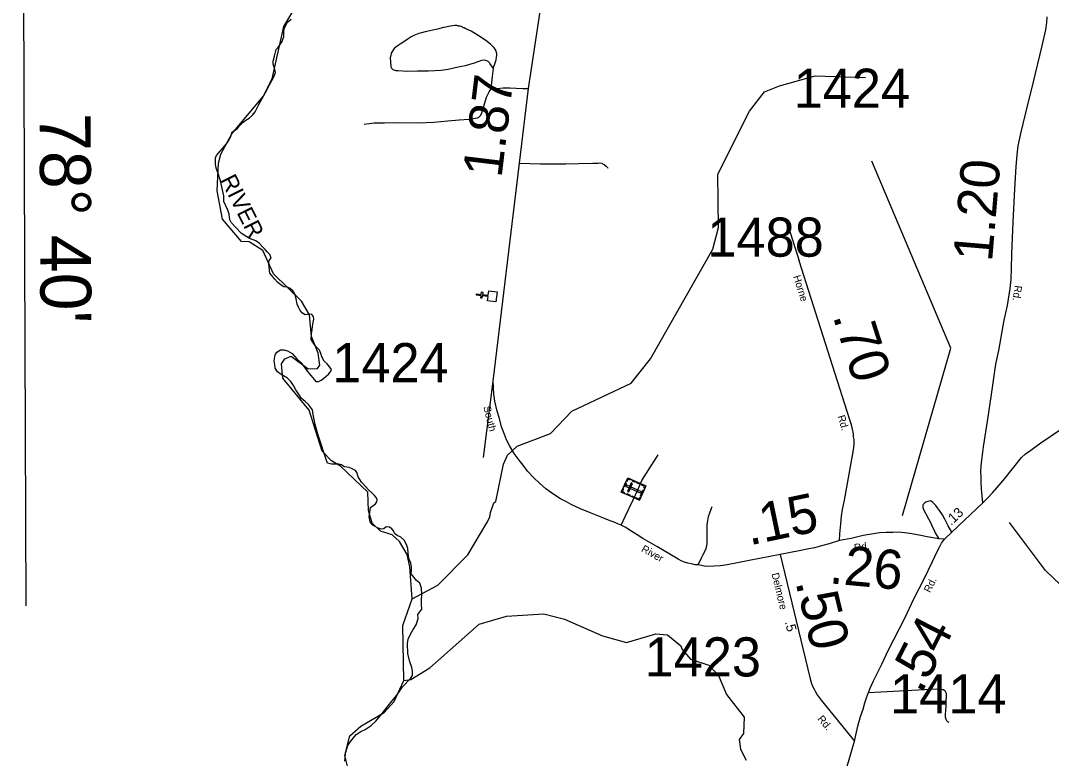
# Model space of a CAD drawing. Extents: x 2093524 to 2270757, y 289120 to 570408.
# Drawn here: x 2099759 to 2112932, y 462714 to 472140 of the extents above; entities that cross this region are included whole.
import ezdxf

# ---------------------------------------------------------------- set-up
doc = ezdxf.new("R2010")
doc.units = 0
for name, color, linetype in [('Exist Boundary Political CountyLine', 7, 'Continuous'), ('Exist Cultural Cemetery CELL', 7, 'Continuous'), ('Exist Cultural Church CELL', 7, 'Continuous'), ('Exist Hydrographic Creek Single Shore', 7, 'Continuous'), ('Exist Hydrographic Misc Water Feature', 7, 'Continuous'), ('Exist Hydrographic River Shore Label', 7, 'Continuous'), ('Exist Road Non-System Type 51', 7, 'Continuous'), ('Exist Road Secondary Mileage Hundredths English Label', 7, 'Continuous'), ('Exist Road Secondary Type 51 Attributed', 7, 'Continuous'), ('Exist Road Secondary Type 51 Label', 7, 'Continuous'), ('Exist Road Secondary Type 51 Number Label', 7, 'Continuous'), ('Map Preparation Longitude Latitude Label', 7, 'Continuous'), ('Map Preparation Longitude Latitude Lines', 7, 'Continuous')]:
    doc.layers.add(name, color=color, linetype=linetype)

msp = doc.modelspace()

# ---------------------------------------------------------------- linework, layer by layer
at = {"layer": 'Exist Boundary Political CountyLine'}
for points in [[(2102426, 469669), (2102406, 469719), (2102381, 469774), (2102356, 469828), (2102355, 469901), (2102312, 470092), (2102282, 470188), (2102260, 470253), (2102251, 470312), (2102251, 470387), (2102264, 470415), (2102282, 470443), (2102308, 470474), (2102391, 470567), (2102426, 470615), (2102449, 470669), (2102460, 470709), (2102485, 470734), (2102530, 470762), (2102553, 470793), (2102602, 470841), (2102636, 470868), (2102678, 470892), (2102723, 470932), (2102756, 470975), (2102802, 471068), (2102887, 471220), (2102941, 471320), (2102996, 471421), (2103016, 471479), (2103004, 471532), (2102986, 471583), (2102988, 471620), (2103002, 471684), (2103016, 471738), (2103027, 471772), (2103047, 471793), (2103075, 471833), (2103102, 471872), (2103112, 471902), (2103122, 471932), (2103123, 471976), (2103123, 472018), (2103131, 472046), (2103169, 472120), (2103216, 472160)], [(2104169, 466184), (2104116, 466242), (2104072, 466310), (2104056, 466366), (2104038, 466391), (2103996, 466415), (2103959, 466429), (2103926, 466437), (2103893, 466440), (2103858, 466463), (2103827, 466475), (2103786, 466473), (2103731, 466473), (2103680, 466488), (2103662, 466533), (2103637, 466610), (2103599, 466728), (2103556, 466858), (2103524, 466979), (2103496, 467109), (2103488, 467166), (2103465, 467202), (2103439, 467237), (2103396, 467275), (2103350, 467311), (2103321, 467361), (2103278, 467422), (2103245, 467478), (2103212, 467529), (2103171, 467571), (2103087, 467618), (2103042, 467652), (2103012, 467698), (2103008, 467742), (2102999, 467795), (2103011, 467871), (2103034, 467904), (2103082, 467932), (2103122, 467934), (2103169, 467923), (2103229, 467888), (2103290, 467820), (2103344, 467766), (2103391, 467704), (2103412, 467675), (2103467, 467604), (2103534, 467528), (2103566, 467531), (2103599, 467547), (2103632, 467572), (2103662, 467597), (2103695, 467623), (2103721, 467652), (2103730, 467683), (2103696, 467731), (2103675, 467754), (2103640, 467790), (2103610, 467843), (2103596, 467888), (2103579, 467928), (2103534, 467977), (2103495, 468033), (2103472, 468068), (2103475, 468137), (2103485, 468194), (2103495, 468260), (2103506, 468324), (2103503, 468359), (2103482, 468387), (2103455, 468389), (2103397, 468380), (2103361, 468402), (2103333, 468437), (2103310, 468478), (2103292, 468519), (2103280, 468587), (2103265, 468648), (2103239, 468689), (2103206, 468719), (2103169, 468736), (2103125, 468739), (2103087, 468759), (2103042, 468797), (2103006, 468835), (2102946, 468914), (2102933, 469030), (2102933, 469068), (2102963, 469111), (2102943, 469150), (2102912, 469187), (2102884, 469217), (2102846, 469256), (2102812, 469294), (2102766, 469327), (2102685, 469357), (2102583, 469422), (2102508, 469496), (2102450, 469559), (2102434, 469597), (2102426, 469669)], [(2104306, 466042), (2104281, 466073), (2104246, 466106), (2104204, 466146), (2104169, 466184)], [(2103904, 462679), (2103906, 462722), (2103910, 462783), (2103941, 462877), (2103977, 462932), (2104012, 462976), (2104047, 463019), (2104106, 463056), (2104161, 463082), (2104240, 463135), (2104300, 463189), (2104379, 463288), (2104458, 463386), (2104579, 463540), (2104638, 463629), (2104741, 463736), (2104766, 463774), (2104766, 463829), (2104759, 463874), (2104732, 463946), (2104708, 464054), (2104704, 464181), (2104712, 464236), (2104742, 464300), (2104775, 464361), (2104813, 464422), (2104840, 464502), (2104836, 464553), (2104886, 464621), (2104883, 464682), (2104883, 464736), (2104888, 464806), (2104883, 464890), (2104861, 464951), (2104817, 464986), (2104752, 465070), (2104754, 465120), (2104754, 465161), (2104744, 465207), (2104719, 465270), (2104712, 465340), (2104706, 465394), (2104690, 465447), (2104661, 465501), (2104620, 465541), (2104572, 465563), (2104541, 465584), (2104526, 465620), (2104503, 465649), (2104473, 465667), (2104432, 465672), (2104400, 465649), (2104367, 465644), (2104322, 465658), (2104260, 465692), (2104228, 465738), (2104215, 465799), (2104222, 465862), (2104232, 465918), (2104293, 465968), (2104311, 465991), (2104316, 466017), (2104306, 466042)]]:
    msp.add_lwpolyline(points, dxfattribs=at)
at = {"layer": 'Exist Cultural Cemetery CELL'}
for points in [[(2107435, 466117), (2107517, 466298), (2107749, 466195), (2107668, 466013)], [(2107466, 466184), (2107487, 466232), (2107497, 466227), (2107476, 466180)], [(2107556, 466281), (2107552, 466270), (2107522, 466283), (2107506, 466246), (2107496, 466251), (2107517, 466298)], [(2107507, 466204), (2107499, 466187), (2107684, 466104), (2107692, 466121)], [(2107514, 466126), (2107531, 466118), (2107579, 466226), (2107562, 466234)], [(2107618, 466241), (2107579, 466258), (2107583, 466269), (2107623, 466251)], [(2107679, 466214), (2107639, 466231), (2107644, 466242), (2107683, 466224)], [(2107736, 466164), (2107725, 466169), (2107734, 466189), (2107697, 466206), (2107702, 466216), (2107749, 466195)], [(2107475, 466099), (2107480, 466109), (2107450, 466122), (2107467, 466159), (2107457, 466164), (2107435, 466117)], [(2107543, 466069), (2107503, 466086), (2107508, 466097), (2107547, 466079)], [(2107604, 466041), (2107565, 466059), (2107569, 466069), (2107609, 466052)], [(2107681, 466043), (2107671, 466048), (2107662, 466028), (2107625, 466044), (2107621, 466034), (2107668, 466013)], [(2107681, 466070), (2107716, 466147), (2107726, 466143), (2107691, 466065)]]:
    msp.add_lwpolyline(points, close=True, dxfattribs=at)
at = {"layer": 'Exist Cultural Church CELL'}
msp.add_lwpolyline([(2105727, 468559), (2105734, 468615), (2105659, 468624), (2105655, 468592), (2105639, 468594), (2105643, 468626), (2105583, 468633), (2105585, 468649), (2105645, 468642), (2105648, 468674), (2105664, 468672), (2105660, 468640), (2105736, 468631), (2105743, 468688), (2105849, 468676), (2105833, 468546)], close=True, dxfattribs=at)
at = {"layer": 'Exist Hydrographic Creek Single Shore'}
for points in [[(2104761, 464753), (2105093, 464927), (2105475, 465313), (2105716, 465722), (2105757, 465796), (2105765, 465855), (2105806, 465979), (2105831, 465998), (2105930, 466472), (2105980, 466589), (2106104, 466705), (2106529, 466867), (2106803, 467150), (2107560, 467509), (2107809, 467819), (2108604, 469220), (2108678, 469498), (2108668, 470180), (2109073, 470982), (2109264, 471231), (2109456, 471306), (2109913, 471435), (2110555, 471412)], [(2116489, 461297), (2116222, 461372), (2115521, 461684), (2114986, 462125), (2114434, 462654), (2113989, 463417), (2113802, 464192), (2113685, 464408), (2113492, 464582), (2113242, 464748), (2112857, 465113), (2112396, 465726)]]:
    msp.add_lwpolyline(points, dxfattribs=at)
at = {"layer": 'Exist Hydrographic Misc Water Feature'}
for points in [[(2104250, 465718), (2104207, 465883), (2104198, 466116), (2103847, 466448), (2103730, 466516), (2103613, 466640), (2103445, 467165), (2103111, 467572), (2103093, 467756), (2103135, 467821), (2103218, 467855), (2103435, 467690), (2103552, 467697), (2103585, 467739), (2103560, 467891), (2103476, 468106), (2103450, 468382), (2103349, 468554), (2102990, 468903), (2102856, 469204), (2102680, 469312), (2102580, 469318), (2102338, 469602), (2102270, 469967), (2102286, 470318), (2102319, 470435), (2102459, 470695), (2102858, 471169), (2102974, 471396), (2103122, 472063), (2103345, 472439)], [(2104761, 464753), (2104734, 465161), (2104701, 465319), (2104600, 465485), (2104508, 465569), (2104358, 465618), (2104250, 465718)], [(2104656, 463709), (2104645, 464411), (2104761, 464753)], [(2104656, 463709), (2104747, 463720), (2104988, 463870), (2105620, 464431), (2105969, 464533), (2106444, 464559), (2106711, 464491), (2107195, 464278), (2107503, 464193), (2107878, 464304), (2108028, 464294), (2108195, 464153), (2108212, 464104), (2108320, 463980), (2108554, 463907), (2108679, 463773), (2108780, 463531), (2109006, 463241), (2108998, 463032), (2108940, 462957), (2108957, 462832), (2109033, 462690)], [(2103976, 462460), (2103901, 462750), (2103967, 463001), (2104108, 463126), (2104407, 463301), (2104531, 463443), (2104656, 463709)]]:
    msp.add_lwpolyline(points, dxfattribs=at)
at = {"layer": 'Exist Road Non-System Type 51'}
for p, q in [((2109537, 469606), (2109708, 469069)), ((2105676, 466557), (2105799, 467533))]:
    msp.add_line(p, q, dxfattribs=at)
for points in [[(2105799, 471530), (2105823, 471602), (2105836, 471638), (2105842, 471673), (2105843, 471695), (2105843, 471721), (2105830, 471770), (2105807, 471798), (2105762, 471839), (2105705, 471888), (2105606, 471950), (2105517, 472004), (2105448, 472035), (2105426, 472048), (2105416, 472050), (2105400, 472060), (2105378, 472069), (2105378, 472069), (2105364, 472071), (2105352, 472071), (2105348, 472073), (2105334, 472076), (2105332, 472076), (2105310, 472076), (2105226, 472064), (2105194, 472058), (2105164, 472053), (2105085, 472033), (2104931, 471996), (2104883, 471985), (2104850, 471975), (2104828, 471968), (2104786, 471949), (2104749, 471931), (2104711, 471908), (2104668, 471879), (2104608, 471838), (2104573, 471813), (2104532, 471782), (2104495, 471724), (2104493, 471718), (2104484, 471679), (2104480, 471665), (2104492, 471553), (2104496, 471538), (2104516, 471514), (2104555, 471503), (2104583, 471503), (2104701, 471496), (2104829, 471498), (2104971, 471499), (2105133, 471508), (2105223, 471520), (2105352, 471551), (2105444, 471567), (2105561, 471601), (2105655, 471633), (2105684, 471639), (2105713, 471632), (2105729, 471620), (2105745, 471603), (2105766, 471577), (2105799, 471530)], [(2105799, 471530), (2105793, 471494), (2105785, 471427), (2105778, 471347), (2105773, 471305), (2105768, 471267)], [(2104149, 470817), (2104279, 470835), (2104410, 470836), (2104576, 470837), (2104839, 470836), (2105038, 470844), (2105218, 470858), (2105362, 470871), (2105486, 470883), (2105547, 470889), (2105597, 470898), (2105605, 470902), (2105615, 470908), (2105627, 470918), (2105639, 470934), (2105654, 470963), (2105714, 471160), (2105739, 471212), (2105745, 471229), (2105758, 471249), (2105768, 471267)], [(2105768, 471267), (2105846, 471273), (2105928, 471282), (2106012, 471282), (2106094, 471276), (2106178, 471273), (2106250, 471271)], [(2106135, 470318), (2106399, 470310), (2106571, 470311), (2106727, 470312), (2106893, 470315), (2107071, 470319), (2107135, 470320), (2107163, 470321), (2107185, 470317), (2107197, 470312), (2107217, 470302), (2107242, 470282), (2107258, 470265), (2107264, 470257)], [(2107434, 465694), (2107491, 465815), (2107531, 465902), (2107589, 466019), (2107645, 466146), (2107700, 466265), (2107758, 466359), (2107809, 466440), (2107865, 466525), (2107908, 466592)], [(2108418, 465186), (2108435, 465226), (2108450, 465256), (2108466, 465287), (2108483, 465321), (2108497, 465347), (2108508, 465374), (2108514, 465384), (2108525, 465412), (2108529, 465434), (2108532, 465456), (2108532, 465488), (2108533, 465514), (2108534, 465554), (2108534, 465598), (2108533, 465644), (2108532, 465688), (2108537, 465730), (2108546, 465780), (2108555, 465819), (2108566, 465853), (2108584, 465899), (2108595, 465933)], [(2111658, 465603), (2111612, 465686), (2111568, 465769), (2111539, 465828), (2111504, 465880), (2111475, 465917), (2111455, 465945), (2111440, 465962), (2111426, 465976), (2111418, 465982), (2111396, 465999), (2111386, 466003), (2111372, 466001), (2111352, 465997), (2111338, 465992), (2111328, 465988), (2111316, 465980), (2111308, 465972), (2111302, 465966), (2111295, 465957), (2111291, 465951), (2111289, 465943), (2111287, 465937), (2111287, 465929), (2111291, 465919), (2111294, 465907), (2111298, 465895), (2111362, 465773), (2111391, 465721), (2111410, 465676), (2111429, 465638), (2111448, 465596), (2111493, 465519)], [(2110595, 463555), (2111468, 463601), (2111506, 463600), (2111548, 463594), (2111572, 463581), (2111589, 463547), (2111589, 463527), (2111588, 463511), (2111585, 463447), (2111584, 463389), (2111579, 463321), (2111574, 463279), (2111575, 463247), (2111583, 463215), (2111590, 463197), (2111590, 463197), (2111604, 463185), (2111620, 463176)]]:
    msp.add_lwpolyline(points, dxfattribs=at)
at = {"layer": 'Exist Road Secondary Type 51 Attributed'}
for points in [[(2109467, 465319), (2109069, 465241), (2108921, 465214), (2108790, 465189), (2108704, 465175), (2108624, 465168), (2108518, 465166), (2108418, 465186), (2108380, 465187), (2108348, 465196), (2108285, 465209), (2108243, 465220), (2108209, 465232), (2108162, 465259), (2108075, 465311), (2107889, 465423), (2107800, 465473), (2107711, 465524), (2107638, 465572), (2107571, 465611), (2107486, 465667), (2107434, 465694), (2107393, 465711), (2107355, 465726), (2107274, 465757), (2107180, 465795), (2107028, 465856), (2106913, 465902), (2106796, 465957), (2106734, 465990), (2106659, 466029), (2106562, 466095), (2106470, 466159), (2106391, 466231), (2106317, 466300), (2106238, 466382), (2106180, 466459), (2106129, 466524), (2106065, 466611), (2106013, 466704), (2105970, 466785), (2105930, 466886), (2105904, 466951), (2105878, 467055), (2105848, 467152), (2105820, 467278), (2105808, 467368), (2105799, 467533), (2106135, 470318), (2106250, 471271), (2106442, 472543)], [(2112056, 465979), (2112039, 466156), (2112033, 466244), (2112033, 466314), (2112032, 466374), (2112035, 466452), (2112043, 466526), (2112064, 466693), (2112119, 467050), (2112166, 467363), (2112221, 467752), (2112259, 467925), (2112329, 468314), (2112369, 468500), (2112404, 468716), (2112416, 468832), (2112423, 468979), (2112428, 469155), (2112443, 469571), (2112465, 469987), (2112482, 470275), (2112494, 470425), (2112509, 470539), (2112541, 470699), (2112572, 470821), (2112604, 470963), (2112704, 471360), (2112811, 471802), (2112860, 472024), (2112874, 472116), (2112879, 472190)], [(2110226, 465496), (2110230, 465584), (2110241, 465712), (2110251, 465809), (2110262, 465895), (2110287, 466013), (2110318, 466180), (2110390, 466583), (2110406, 466684), (2110411, 466738), (2110410, 466788), (2110405, 466824), (2110402, 466862), (2110391, 466921), (2110376, 466975), (2110353, 467051), (2110321, 467146), (2109708, 469069)], [(2112056, 465979), (2112121, 466042), (2112180, 466105), (2112236, 466172), (2112289, 466233), (2112337, 466292), (2112550, 466557), (2112598, 466601), (2112620, 466619), (2112650, 466640), (2112686, 466666), (2112799, 466744), (2113035, 466909)], [(2111565, 465517), (2111658, 465603), (2112056, 465979)], [(2111565, 465517), (2111493, 465519), (2111345, 465546), (2111242, 465568), (2111122, 465588), (2111054, 465595), (2110972, 465603), (2110904, 465602), (2110820, 465602), (2110736, 465596), (2110658, 465585), (2110528, 465562), (2110375, 465525), (2110226, 465496)], [(2110226, 465496), (2110092, 465457), (2109993, 465429), (2109905, 465406), (2109832, 465390), (2109710, 465364), (2109467, 465319)], [(2110414, 462933), (2110457, 463124), (2110491, 463249), (2110525, 463344), (2110547, 463426), (2110570, 463489), (2110595, 463555), (2110618, 463610), (2110660, 463705), (2110708, 463808), (2110767, 463917), (2110848, 464094), (2111058, 464505), (2111175, 464753), (2111305, 465010), (2111411, 465228), (2111473, 465357), (2111507, 465420), (2111526, 465464), (2111565, 465517)], [(2109467, 465319), (2109851, 463732), (2109866, 463669), (2109879, 463635), (2109900, 463597), (2109912, 463572), (2109939, 463528), (2109989, 463457), (2110414, 462933)], [(2109747, 460934), (2110074, 461836), (2110218, 462228), (2110293, 462521), (2110338, 462672), (2110414, 462933)]]:
    msp.add_lwpolyline(points, dxfattribs=at)
at = {"layer": 'Exist Road Secondary Type 51 Number Label'}
msp.add_lwpolyline([(2111030, 465816), (2111648, 467957), (2110639, 470345)], dxfattribs=at)
at = {"layer": 'Map Preparation Longitude Latitude Lines'}
msp.add_line((2099828, 464663), (2099759, 485219), dxfattribs=at)

# ---------------------------------------------------------------- texts
at = {"layer": 'Exist Hydrographic River Shore Label'}
msp.add_text('RIVER', height=210, rotation=296.4056, dxfattribs=at).set_placement((2102308, 470109))
at = {"layer": 'Exist Road Secondary Mileage Hundredths English Label'}
for s, height, rotation, p in [('1.87', 500, 83.1185, (2105904, 470122)), ('1.20', 500, 85.1945, (2112173, 469050)), ('.70', 500, 287.6952, (2110135, 468366)), ('.15', 500, 11.8039, (2109072, 465434)), ('.13', 125, 43.4003, (2111650, 465682)), ('.26', 500, 354.6931, (2110084, 464952)), ('.50', 500, 283.604, (2109659, 464967)), ('.54', 500, 62.9418, (2111269, 463529)), ('.5', 125, 283.604, (2109525, 464457))]:
    msp.add_text(s, height=height, rotation=rotation, dxfattribs=at).set_placement(p)
at = {"layer": 'Exist Road Secondary Type 51 Label'}
for s, rotation, p in [('Horne', 287.6952, (2109630, 468871)), ('Rd.', 261.8398, (2112464, 468762)), ('South', 283.9719, (2105671, 467205)), ('Rd.', 286.4097, (2110199, 467085)), ('River', 330.7707, (2107683, 465363)), ('Rd.', 7.5757, (2110417, 465358)), ('Delmore', 283.604, (2109354, 465073)), ('Rd.', 63.3462, (2111381, 464824)), ('Rd.', 310.2548, (2109937, 463215))]:
    msp.add_text(s, height=95, rotation=rotation, dxfattribs=at).set_placement(p)
at = {"layer": 'Exist Road Secondary Type 51 Number Label'}
for s, p in [('1424', (2109638, 471026)), ('1488', (2108536, 469124)), ('1424', (2103742, 467520)), ('1423', (2107733, 463761)), ('1414', (2110871, 463288))]:
    msp.add_text(s, height=500, dxfattribs=at).set_placement(p)
at = {"layer": 'Map Preparation Longitude Latitude Label'}
msp.add_text("78° 40'", height=650, rotation=270.1924, dxfattribs=at).set_placement((2100004, 470958))

doc.saveas('drawing.dxf')
